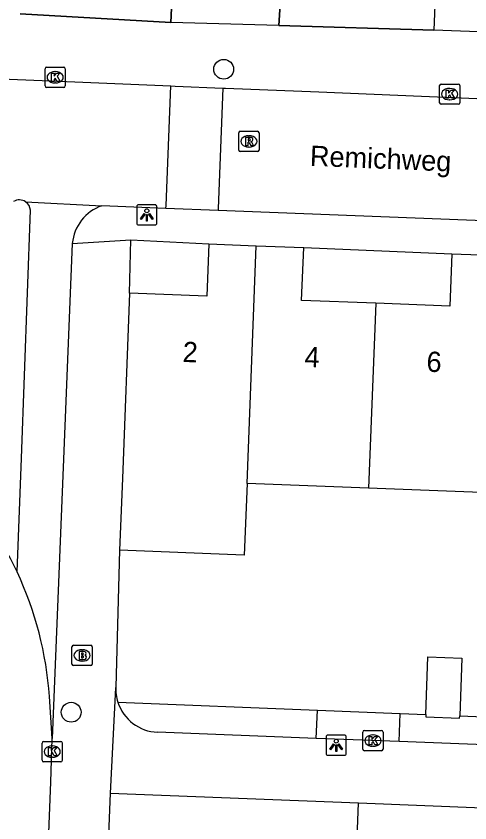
# Model space of a CAD drawing. Extents: x 160787 to 161428, y 386828 to 387483.
# Drawn here: x 161000.13 to 161022.53, y 387264.64 to 387304.46 of the extents above; entities that cross this region are included whole.
import ezdxf

# ---------------------------------------------------------------- set-up
doc = ezdxf.new("R2010")
doc.units = 0
for name, color, linetype in [('IMGEO_Boom', 7, 'Continuous'), ('IMGEO_Brandkraan', 7, 'Continuous'), ('IMGEO_Fietspad_open', 7, 'Continuous'), ('IMGEO_Groenvoorziening', 7, 'Continuous'), ('IMGEO_Kolk', 7, 'Continuous'), ('IMGEO_Lichtpunt', 7, 'Continuous'), ('IMGEO_Muur', 7, 'Continuous'), ('IMGEO_Openbare_ruimte_label', 7, 'Continuous'), ('IMGEO_Pand', 7, 'Continuous'), ('IMGEO_Pand_nummerreeks', 7, 'Continuous'), ('IMGEO_Rijbaan_lokaal_gesloten', 7, 'Continuous'), ('IMGEO_Rijbaan_lokaal_open', 7, 'Continuous'), ('IMGEO_Rioolput', 7, 'Continuous'), ('IMGEO_Voetpad_open', 7, 'Continuous')]:
    doc.layers.add(name, color=color, linetype=linetype)

msp = doc.modelspace()

# ---------------------------------------------------------------- linework, layer by layer
at = {"layer": 'IMGEO_Boom'}
for centre in [(161010.375, 387301.835), (161002.845, 387270.102)]:
    msp.add_circle(centre, 0.489, dxfattribs=at)
at = {"layer": 'IMGEO_Brandkraan'}
for p, q in [((161002.883, 387272.48), (161002.883, 387273.332)), ((161002.958, 387273.406), (161003.81, 387273.406)), ((161003.884, 387273.332), (161003.884, 387272.48)), ((161003.371, 387273.186), (161003.396, 387273.186)), ((161003.81, 387272.406), (161002.958, 387272.406)), ((161003.394, 387272.626), (161003.369, 387272.626))]:
    msp.add_line(p, q, dxfattribs=at)
for points in [[(161002.883, 387272.48), (161002.883, 387273.332)], [(161002.958, 387273.406), (161003.81, 387273.406)], [(161003.884, 387273.332), (161003.884, 387272.48)], [(161003.231, 387273.106), (161003.231, 387272.706), (161003.444, 387272.706)], [(161003.462, 387273.106), (161003.231, 387273.106)], [(161003.41, 387273.025), (161003.356, 387273.025), (161003.356, 387272.949)], [(161003.356, 387272.949), (161003.409, 387272.949)], [(161003.418, 387272.873), (161003.356, 387272.873), (161003.356, 387272.792)], [(161003.81, 387272.406), (161002.958, 387272.406)], [(161003.356, 387272.792), (161003.418, 387272.792)]]:
    msp.add_lwpolyline(points, dxfattribs=at)
for centre, radius, start, end in [((161002.96, 387273.33), 0.0765, 91.552, 178.448), ((161002.96, 387273.33), 0.0765, 91.552, 178.448), ((161003.808, 387273.33), 0.0765, 1.552, 88.448), ((161003.808, 387273.33), 0.0765, 1.552, 88.448), ((161003.411, 387272.987), 0.0379, 267.8285, 90.9355), ((161003.419, 387272.832), 0.0404, 269.8759, 90.5077), ((161003.466, 387272.961), 0.145, 59.4692, 91.5367), ((161003.491, 387273.008), 0.0922, 285.5137, 58.1501), ((161003.496, 387272.816), 0.105, 301.3115, 78.989), ((161002.96, 387272.482), 0.0765, 181.552, 268.448), ((161002.96, 387272.482), 0.0765, 181.552, 268.448), ((161003.45, 387272.957), 0.251, 268.6676, 293.5347), ((161003.808, 387272.482), 0.0765, 271.552, 358.448), ((161003.808, 387272.482), 0.0765, 271.552, 358.448)]:
    msp.add_arc(centre, radius, start, end, dxfattribs=at)
for centre, major_axis, ratio, start_param, end_param in [((161003.37, 387272.906), (-0.387, 0.002), 0.722429, 4.712389, 7.853982), ((161003.395, 387272.906), (-0.39, 0.002), 0.717154, 1.570796, 4.712389)]:
    msp.add_ellipse(centre, major_axis=major_axis, ratio=ratio, start_param=start_param, end_param=end_param, dxfattribs=at)
at = {"layer": 'IMGEO_Fietspad_open'}
for points in [[(161000.172, 387277.029), (161000.39, 387282.639), (161000.834, 387294.883)], [(161002.899, 387293.241), (161002.473, 387282.585), (161001.903, 387268.799)]]:
    msp.add_lwpolyline(points, dxfattribs=at)
for centre, radius, start, end in [((161000.286, 387294.841), 0.549, 4.3435, 55.684), ((161005.076, 387293.028), 2.188, 109.0812, 174.4027)]:
    msp.add_arc(centre, radius, start, end, dxfattribs=at)
at = {"layer": 'IMGEO_Groenvoorziening'}
for points in [[(161005.147, 387270.605), (161015.007, 387270.205)], [(161019.093, 387270.039), (161020.358, 387269.988)], [(161022.031, 387269.92), (161027.117, 387269.713)]]:
    msp.add_lwpolyline(points, dxfattribs=at)
at = {"layer": 'IMGEO_Kolk'}
for p, q in [((161001.628, 387301.938), (161002.48, 387301.938)), ((161001.553, 387301.012), (161001.553, 387301.864)), ((161002.041, 387301.718), (161002.066, 387301.718)), ((161002.554, 387301.864), (161002.554, 387301.012)), ((161002.064, 387301.158), (161002.039, 387301.158)), ((161021.11, 387301.108), (161021.962, 387301.108)), ((161002.48, 387300.938), (161001.628, 387300.938)), ((161021.035, 387300.182), (161021.035, 387301.034)), ((161021.523, 387300.888), (161021.548, 387300.888)), ((161022.036, 387301.034), (161022.036, 387300.182)), ((161021.546, 387300.328), (161021.521, 387300.328)), ((161021.962, 387300.108), (161021.11, 387300.108)), ((161017.246, 387268.274), (161017.246, 387269.126)), ((161017.321, 387269.2), (161018.173, 387269.2)), ((161017.734, 387268.98), (161017.759, 387268.98)), ((161018.247, 387269.126), (161018.247, 387268.274)), ((161001.406, 387267.73), (161001.406, 387268.582)), ((161001.481, 387268.656), (161002.333, 387268.656)), ((161001.894, 387268.436), (161001.919, 387268.436)), ((161002.407, 387268.582), (161002.407, 387267.73)), ((161017.757, 387268.42), (161017.732, 387268.42)), ((161018.173, 387268.2), (161017.321, 387268.2)), ((161002.333, 387267.656), (161001.481, 387267.656)), ((161001.917, 387267.876), (161001.892, 387267.876))]:
    msp.add_line(p, q, dxfattribs=at)
for points in [[(161001.628, 387301.938), (161002.48, 387301.938)], [(161001.553, 387301.012), (161001.553, 387301.864)], [(161001.874, 387301.638), (161001.997, 387301.638), (161001.997, 387301.487), (161002.127, 387301.638), (161002.291, 387301.638), (161002.145, 387301.487), (161002.298, 387301.238), (161002.146, 387301.238), (161002.061, 387301.402), (161001.997, 387301.335), (161001.997, 387301.238), (161001.874, 387301.238), (161001.874, 387301.638)], [(161002.554, 387301.864), (161002.554, 387301.012)], [(161021.11, 387301.108), (161021.962, 387301.108)], [(161002.48, 387300.938), (161001.628, 387300.938)], [(161021.035, 387300.182), (161021.035, 387301.034)], [(161021.356, 387300.808), (161021.479, 387300.808), (161021.479, 387300.657), (161021.609, 387300.808), (161021.773, 387300.808), (161021.627, 387300.657), (161021.78, 387300.408), (161021.628, 387300.408), (161021.543, 387300.572), (161021.479, 387300.505), (161021.479, 387300.408), (161021.356, 387300.408), (161021.356, 387300.808)], [(161022.036, 387301.034), (161022.036, 387300.182)], [(161021.962, 387300.108), (161021.11, 387300.108)], [(161017.246, 387268.274), (161017.246, 387269.126)], [(161017.321, 387269.2), (161018.173, 387269.2)], [(161017.567, 387268.9), (161017.69, 387268.9), (161017.69, 387268.749), (161017.82, 387268.9), (161017.984, 387268.9), (161017.838, 387268.749), (161017.991, 387268.5), (161017.839, 387268.5), (161017.754, 387268.664), (161017.69, 387268.597), (161017.69, 387268.5), (161017.567, 387268.5), (161017.567, 387268.9)], [(161018.247, 387269.126), (161018.247, 387268.274)], [(161001.406, 387267.73), (161001.406, 387268.582)], [(161001.481, 387268.656), (161002.333, 387268.656)], [(161002.407, 387268.582), (161002.407, 387267.73)], [(161001.727, 387268.356), (161001.85, 387268.356), (161001.85, 387268.205), (161001.98, 387268.356), (161002.144, 387268.356), (161001.998, 387268.205), (161002.151, 387267.956), (161001.999, 387267.956), (161001.914, 387268.12), (161001.85, 387268.053), (161001.85, 387267.956), (161001.727, 387267.956), (161001.727, 387268.356)], [(161018.173, 387268.2), (161017.321, 387268.2)], [(161002.333, 387267.656), (161001.481, 387267.656)]]:
    msp.add_lwpolyline(points, dxfattribs=at)
for centre, start, end in [((161001.63, 387301.862), 91.552, 178.448), ((161001.63, 387301.862), 91.552, 178.448), ((161002.478, 387301.862), 1.552, 88.448), ((161002.478, 387301.862), 1.552, 88.448), ((161021.112, 387301.032), 91.552, 178.448), ((161021.112, 387301.032), 91.552, 178.448), ((161021.96, 387301.032), 1.552, 88.448), ((161021.96, 387301.032), 1.552, 88.448), ((161001.63, 387301.014), 181.552, 268.448), ((161001.63, 387301.014), 181.552, 268.448), ((161002.478, 387301.014), 271.552, 358.448), ((161002.478, 387301.014), 271.552, 358.448), ((161021.112, 387300.184), 181.552, 268.448), ((161021.112, 387300.184), 181.552, 268.448), ((161021.96, 387300.184), 271.552, 358.448), ((161021.96, 387300.184), 271.552, 358.448), ((161017.323, 387269.124), 91.552, 178.448), ((161017.323, 387269.124), 91.552, 178.448), ((161018.171, 387269.124), 1.552, 88.448), ((161018.171, 387269.124), 1.552, 88.448), ((161001.483, 387268.58), 91.552, 178.448), ((161001.483, 387268.58), 91.552, 178.448), ((161002.331, 387268.58), 1.552, 88.448), ((161002.331, 387268.58), 1.552, 88.448), ((161017.323, 387268.276), 181.552, 268.448), ((161017.323, 387268.276), 181.552, 268.448), ((161018.171, 387268.276), 271.552, 358.448), ((161018.171, 387268.276), 271.552, 358.448), ((161001.483, 387267.732), 181.552, 268.448), ((161001.483, 387267.732), 181.552, 268.448), ((161002.331, 387267.732), 271.552, 358.448), ((161002.331, 387267.732), 271.552, 358.448)]:
    msp.add_arc(centre, 0.0765, start, end, dxfattribs=at)
for centre, major_axis, ratio, start_param, end_param in [((161002.04, 387301.438), (-0.387, 0.002), 0.722429, 4.712389, 7.853982), ((161002.065, 387301.438), (-0.39, 0.002), 0.717154, 1.570796, 4.712389), ((161021.522, 387300.608), (-0.387, 0.002), 0.722429, 4.712389, 7.853982), ((161021.547, 387300.608), (-0.39, 0.002), 0.717154, 1.570796, 4.712389), ((161017.733, 387268.7), (-0.387, 0.002), 0.722429, 4.712389, 7.853982), ((161017.758, 387268.7), (-0.39, 0.002), 0.717154, 1.570796, 4.712389), ((161001.893, 387268.156), (-0.387, 0.002), 0.722429, 4.712389, 7.853982), ((161001.918, 387268.156), (-0.39, 0.002), 0.717154, 1.570796, 4.712389)]:
    msp.add_ellipse(centre, major_axis=major_axis, ratio=ratio, start_param=start_param, end_param=end_param, dxfattribs=at)
at = {"layer": 'IMGEO_Lichtpunt'}
for p, q in [((161006.982, 387295.147), (161006.174, 387295.147)), ((161006.982, 387295.147), (161006.174, 387295.147)), ((161006.08, 387295.052), (161006.08, 387294.245)), ((161006.08, 387295.052), (161006.08, 387294.245)), ((161007.076, 387294.245), (161007.076, 387295.052)), ((161007.076, 387294.245), (161007.076, 387295.052)), ((161006.174, 387294.151), (161006.982, 387294.151)), ((161006.174, 387294.151), (161006.982, 387294.151)), ((161015.432, 387268.877), (161015.432, 387268.07)), ((161015.432, 387268.877), (161015.432, 387268.07)), ((161016.334, 387268.972), (161015.526, 387268.972)), ((161016.334, 387268.972), (161015.526, 387268.972)), ((161016.428, 387268.07), (161016.428, 387268.877)), ((161016.428, 387268.07), (161016.428, 387268.877)), ((161015.526, 387267.976), (161016.334, 387267.976)), ((161015.526, 387267.976), (161016.334, 387267.976))]:
    msp.add_line(p, q, dxfattribs=at)
for points in [[(161006.454, 387294.716), (161006.493, 387294.688), (161006.305, 387294.426), (161006.267, 387294.453), (161006.454, 387294.716)], [(161006.666, 387294.688), (161006.704, 387294.715), (161006.891, 387294.453), (161006.852, 387294.425), (161006.666, 387294.688)], [(161006.556, 387294.668), (161006.603, 387294.668), (161006.603, 387294.346), (161006.556, 387294.346), (161006.556, 387294.668)], [(161015.806, 387268.541), (161015.845, 387268.513), (161015.657, 387268.251), (161015.619, 387268.278), (161015.806, 387268.541)], [(161015.908, 387268.493), (161015.955, 387268.493), (161015.955, 387268.171), (161015.908, 387268.171), (161015.908, 387268.493)], [(161016.018, 387268.513), (161016.056, 387268.54), (161016.243, 387268.278), (161016.204, 387268.25), (161016.018, 387268.513)]]:
    msp.add_lwpolyline(points, dxfattribs=at)
for centre in [(161006.579, 387294.85), (161015.931, 387268.675)]:
    msp.add_circle(centre, 0.0994, dxfattribs=at)
for centre, start, end in [((161006.174, 387295.052), 90, 180), ((161006.174, 387295.052), 90, 180), ((161006.982, 387295.052), 0, 90), ((161006.982, 387295.052), 0, 90), ((161006.174, 387294.245), 180, 270), ((161006.174, 387294.245), 180, 270), ((161006.982, 387294.245), 270, 0), ((161006.982, 387294.245), 270, 360), ((161015.526, 387268.877), 90, 180), ((161015.526, 387268.877), 90, 180), ((161016.334, 387268.877), 0, 90), ((161016.334, 387268.877), 0, 90), ((161015.526, 387268.07), 180, 270), ((161015.526, 387268.07), 180, 270), ((161016.334, 387268.07), 270, 0), ((161016.334, 387268.07), 270, 360)]:
    msp.add_arc(centre, 0.0946, start, end, dxfattribs=at)
at = {"layer": 'IMGEO_Muur'}
for points in [[(161000.326, 387304.564), (161007.761, 387304.145), (161008.117, 387311.71)], [(161013.577, 387311.533), (161013.104, 387303.992)], [(161013.104, 387303.992), (161020.754, 387303.772)]]:
    msp.add_lwpolyline(points, dxfattribs=at)
at = {"layer": 'IMGEO_Pand'}
for points in [[(161013.577, 387311.533), (161016.756, 387311.404), (161016.805, 387312.626), (161021.106, 387312.451), (161020.754, 387303.772)], [(161025.572, 387303.577), (161020.754, 387303.772)], [(161009.647, 387293.218), (161009.546, 387290.631), (161005.732, 387290.78)], [(161009.647, 387293.218), (161011.985, 387293.127)], [(161011.527, 387281.391), (161011.985, 387293.127)], [(161011.985, 387293.127), (161014.325, 387293.036)], [(161017.885, 387290.287), (161014.223, 387290.43), (161014.325, 387293.036)], [(161021.648, 387292.728), (161021.547, 387290.144), (161017.885, 387290.287)], [(161021.648, 387292.728), (161023.978, 387292.637)], [(161005.732, 387290.78), (161005.376, 387281.631), (161005.238, 387278.102)], [(161017.885, 387290.287), (161017.529, 387281.157)], [(161011.527, 387281.391), (161011.389, 387277.862), (161005.238, 387278.102)], [(161017.529, 387281.157), (161011.527, 387281.391)], [(161023.521, 387280.923), (161017.529, 387281.157)], [(161020.358, 387269.988), (161020.454, 387272.828), (161022.128, 387272.771), (161022.031, 387269.92)], [(161020.358, 387269.988), (161020.354, 387269.867), (161022.027, 387269.811), (161022.031, 387269.92)], [(161004.762, 387266.114), (161004.599, 387261.982)], [(161004.762, 387266.114), (161017.04, 387265.629)], [(161016.598, 387254.354), (161017.04, 387265.629)], [(161017.04, 387265.629), (161029.318, 387265.143), (161029.154, 387261.009)]]:
    msp.add_lwpolyline(points, dxfattribs=at)
at = {"layer": 'IMGEO_Rijbaan_lokaal_gesloten'}
for points in [[(161000.172, 387277.029), (161000, 387277.385), (160999.845, 387277.687), (160999.02, 387279.112), (160998.072, 387280.457), (160997.006, 387281.713), (160995.833, 387282.868), (160995.342, 387283.295), (160994.149, 387284.206), (160992.88, 387285.007), (160991.544, 387285.692), (160990.716, 387286.044), (160988.756, 387286.659), (160988.228, 387286.774), (160986.494, 387286.962), (160950.799, 387288.308), (160950.61, 387288.321)], [(161001.903, 387268.799), (161001.773, 387270.872)], [(160998.93, 387196.297), (160999.473, 387210.041), (161000, 387223.379), (161001.181, 387250), (161001.845, 387266.642), (161001.903, 387268.799)]]:
    msp.add_lwpolyline(points, dxfattribs=at)
msp.add_arc((160984.397, 387269.64), 17.42, 4.0547, 25.0969, dxfattribs=at)
at = {"layer": 'IMGEO_Rijbaan_lokaal_open'}
for points in [[(160944.555, 387303.604), (161003.427, 387301.192), (161007.761, 387301.014)], [(161007.523, 387294.97), (161007.529, 387295.113), (161007.761, 387301.014)], [(161007.761, 387301.014), (161007.976, 387301.005), (161010.337, 387300.909)], [(161010.337, 387300.909), (161010.103, 387294.968), (161010.099, 387294.869)], [(161010.337, 387300.909), (161010.458, 387300.904), (161015.08, 387300.714), (161031.068, 387300.048)], [(161000.596, 387295.295), (161004.361, 387295.095)], [(161007.523, 387294.97), (161004.361, 387295.095)], [(161010.099, 387294.869), (161007.523, 387294.97)], [(161030.833, 387294.053), (161010.099, 387294.869)]]:
    msp.add_lwpolyline(points, dxfattribs=at)
msp.add_arc((161000.288, 387294.841), 0.549, 55.8336, 121.6673, dxfattribs=at)
at = {"layer": 'IMGEO_Rioolput'}
for p, q in [((161011.119, 387297.85), (161011.119, 387298.702)), ((161011.194, 387298.776), (161012.046, 387298.776)), ((161012.12, 387298.702), (161012.12, 387297.85)), ((161011.607, 387298.556), (161011.632, 387298.556)), ((161011.63, 387297.996), (161011.605, 387297.996)), ((161012.046, 387297.776), (161011.194, 387297.776))]:
    msp.add_line(p, q, dxfattribs=at)
for points in [[(161011.119, 387297.85), (161011.119, 387298.702)], [(161011.194, 387298.776), (161012.046, 387298.776)], [(161012.12, 387298.702), (161012.12, 387297.85)], [(161011.708, 387298.474), (161011.456, 387298.476), (161011.456, 387298.076)], [(161011.634, 387298.395), (161011.58, 387298.395), (161011.58, 387298.314)], [(161011.58, 387298.314), (161011.632, 387298.314)], [(161011.456, 387298.076), (161011.58, 387298.076), (161011.58, 387298.238), (161011.591, 387298.238)], [(161011.638, 387298.209), (161011.709, 387298.076), (161011.849, 387298.076), (161011.784, 387298.202)], [(161012.046, 387297.776), (161011.194, 387297.776)]]:
    msp.add_lwpolyline(points, dxfattribs=at)
for centre, radius, start, end in [((161011.196, 387298.7), 0.0765, 91.552, 178.448), ((161011.196, 387298.7), 0.0765, 91.552, 178.448), ((161012.044, 387298.7), 0.0765, 1.552, 88.448), ((161012.044, 387298.7), 0.0765, 1.552, 88.448), ((161011.616, 387298.503), 0.19, 274.7715, 282.9687), ((161011.64, 387298.299), 0.0964, 77.0061, 93.1865), ((161011.654, 387298.356), 0.0378, 276.6634, 79.6772), ((161011.707, 387298.364), 0.109, 350.3612, 89.416), ((161011.705, 387298.364), 0.112, 277.5842, 350.9817), ((161011.59, 387298.185), 0.0533, 26.0293, 88.6989), ((161011.689, 387298.149), 0.108, 29.5134, 73.7905), ((161011.196, 387297.852), 0.0765, 181.552, 268.448), ((161011.196, 387297.852), 0.0765, 181.552, 268.448), ((161012.044, 387297.852), 0.0765, 271.552, 358.448), ((161012.044, 387297.852), 0.0765, 271.552, 358.448)]:
    msp.add_arc(centre, radius, start, end, dxfattribs=at)
for centre, major_axis, ratio, start_param, end_param in [((161011.606, 387298.276), (-0.387, 0.002), 0.722429, 4.712389, 7.853982), ((161011.631, 387298.276), (-0.39, 0.002), 0.717154, 1.570796, 4.712389)]:
    msp.add_ellipse(centre, major_axis=major_axis, ratio=ratio, start_param=start_param, end_param=end_param, dxfattribs=at)
at = {"layer": 'IMGEO_Voetpad_open'}
for points in [[(161008.117, 387311.71), (161007.761, 387304.145)], [(161013.104, 387303.992), (161013.577, 387311.533)], [(161007.761, 387304.145), (161000.326, 387304.564)], [(161013.104, 387303.992), (161007.761, 387304.145)], [(161020.754, 387303.772), (161013.104, 387303.992)], [(161002.899, 387293.241), (161005.789, 387293.412)], [(161005.732, 387290.78), (161005.789, 387293.412)], [(161005.789, 387293.412), (161009.647, 387293.218)], [(161014.325, 387293.036), (161021.648, 387292.728)], [(161005.238, 387278.102), (161005.045, 387271.345)], [(161005.045, 387271.345), (161005.038, 387271.31), (161004.762, 387266.114)], [(161014.949, 387268.809), (161015.007, 387270.205)], [(161015.007, 387270.205), (161019.093, 387270.039)], [(161019.035, 387268.65), (161019.093, 387270.039)], [(161014.949, 387268.809), (161007.11, 387269.114)], [(161019.035, 387268.65), (161014.949, 387268.809)], [(161027.059, 387268.338), (161019.035, 387268.65)]]:
    msp.add_lwpolyline(points, dxfattribs=at)
for centre, radius, start, end in [((161007.158, 387271.259), 2.115, 177.6775, 198.0186), ((161007.194, 387271.262), 2.15, 197.7954, 267.7675)]:
    msp.add_arc(centre, radius, start, end, dxfattribs=at)

# ---------------------------------------------------------------- texts
at = {"layer": 'IMGEO_Openbare_ruimte_label'}
msp.add_text('Remichweg', height=1, rotation=357.6498, dxfattribs=at).set_placement((161014.618, 387297.073))
at = {"layer": 'IMGEO_Pand_nummerreeks'}
for s, rotation, p in [('2', 357.7082, (161008.334, 387287.393)), ('4', 357.7109, (161014.356, 387287.152)), ('6', 357.7109, (161020.375, 387286.912))]:
    msp.add_text(s, height=1, rotation=rotation, dxfattribs=at).set_placement(p)

doc.saveas('drawing.dxf')
